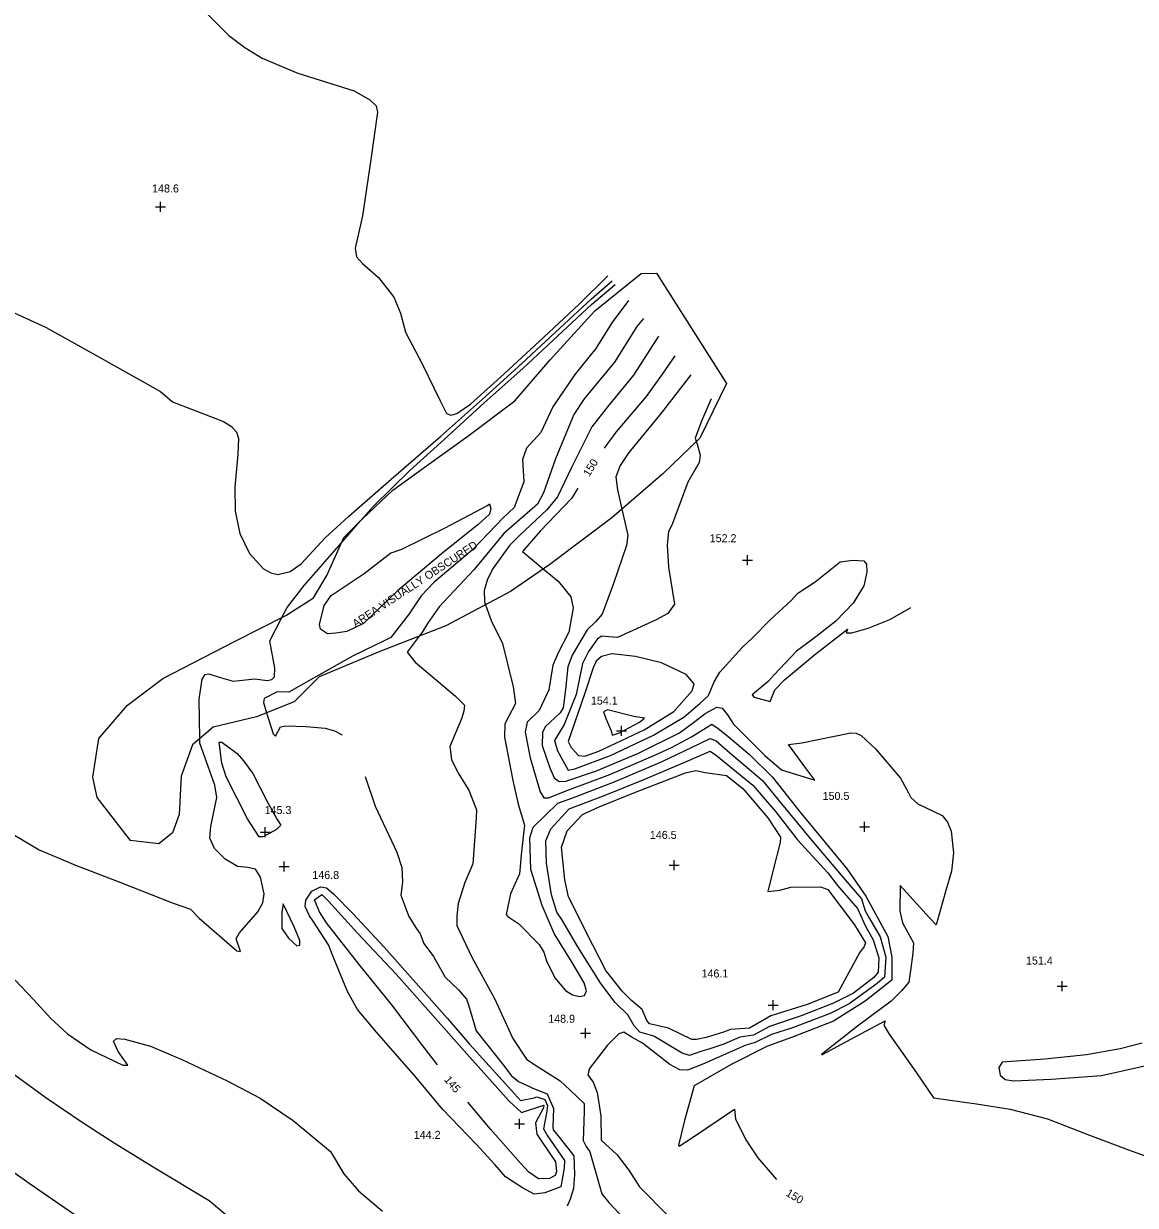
# Model space of a CAD drawing. Extents: x 1475150 to 2003689, y 770235 to 1112803.
# Drawn here: x 2002215.8 to 2002493.7, y 771650.5 to 771945.8 of the extents above; entities that cross this region are included whole.
import ezdxf

# ---------------------------------------------------------------- set-up
doc = ezdxf.new("R2010")
doc.units = 0
for name, color, linetype in [('RD_DTM_Major1', 7, 'Continuous'), ('RD_DTM_Major1_Lbl', 7, 'Continuous'), ('RD_DTM_Major2', 7, 'Continuous'), ('RD_DTM_Minor1', 7, 'Continuous'), ('RD_DTM_Minor2', 7, 'Continuous'), ('RD_DTM_Obscure', 7, 'Continuous'), ('RD_DTM_Spot_Elev', 7, 'Continuous'), ('RD_TX_Misc1', 7, 'Continuous')]:
    doc.layers.add(name, color=color, linetype=linetype)

msp = doc.modelspace()

# ---------------------------------------------------------------- linework, layer by layer
at = {"layer": 'RD_DTM_Major1'}
for points in [[(2002345.73, 771809.56), (2002349.45, 771806.47), (2002352.59, 771802.6), (2002353.17, 771799.79), (2002352.09, 771793.72), (2002349.48, 771788.55), (2002348.14, 771785.49), (2002347.14, 771779.35), (2002344.66, 771774.19), (2002341.72, 771771.26), (2002341.16, 771768.79), (2002342.43, 771762.35), (2002344.93, 771753.82), (2002345.82, 771752.35), (2002347.03, 771752.33), (2002351.84, 771754.29), (2002362.33, 771758.16), (2002373.78, 771763.12), (2002377.8, 771764.94), (2002382.77, 771767.57), (2002387.87, 771770.72), (2002389.42, 771769.65), (2002391.88, 771767.79), (2002397.24, 771763.14), (2002403.01, 771757.53), (2002410.16, 771748.4), (2002413.44, 771744.49), (2002421.66, 771734.54), (2002426.38, 771727.76), (2002431.84, 771717.73), (2002432.83, 771712.55), (2002432.82, 771706.79), (2002426.2, 771701.55), (2002418.23, 771696.53), (2002407.8, 771692.46), (2002401.74, 771690.31), (2002392.65, 771685.7), (2002383.4, 771680.4), (2002380.98, 771671.74), (2002379.49, 771665.54), (2002379.71, 771665.33), (2002382.98, 771667.51), (2002393.49, 771674.54), (2002393.74, 771672.11), (2002396.31, 771666.9), (2002399.33, 771662.36), (2002404.02, 771656.95)], [(2002319.3, 771685.62), (2002315.65, 771690.37), (2002307.83, 771700.61), (2002299.66, 771710.71), (2002291.54, 771721.11), (2002289.82, 771723.82), (2002288.53, 771726.86), (2002290.37, 771728.17), (2002292.04, 771726.53), (2002299.32, 771718.5), (2002308.94, 771708.29), (2002317.53, 771698.62), (2002326.62, 771688.37), (2002337.16, 771676.55), (2002340.27, 771673.74), (2002345.86, 771675.54), (2002345.77, 771674.89), (2002343.74, 771671.11), (2002344.07, 771668.3), (2002345.28, 771666.53), (2002348.75, 771661.35), (2002349.01, 771658.99), (2002348.7, 771657.94), (2002347.3, 771657.26), (2002344.49, 771657.11), (2002342.08, 771658.84), (2002339.99, 771661.05), (2002332.5, 771669.55), (2002326.83, 771676.28)], [(2002210.61, 771685.32), (2002221.36, 771677.43), (2002230.24, 771671.46), (2002238.49, 771666.1), (2002248.66, 771659.89), (2002262.18, 771651.74), (2002266.34, 771648.25), (2002274.92, 771639.56), (2002281.66, 771633.15), (2002290.96, 771625.15), (2002294.22, 771622.74), (2002287.36, 771631.52), (2002281.96, 771638.96), (2002282.74, 771638.7), (2002291.35, 771631.87), (2002301.83, 771623.76), (2002312.29, 771616.52), (2002322.54, 771609.33)]]:
    msp.add_lwpolyline(points, dxfattribs=at)
at = {"layer": 'RD_DTM_Major2'}
for points in [[(2002378.63, 771862.82), (2002375.42, 771858.22), (2002371.45, 771852.65), (2002363.89, 771843.68), (2002360.95, 771839.71)], [(2002354.34, 771829.69), (2002352.78, 771827.14), (2002344.92, 771818.98), (2002340.49, 771813.92), (2002345.73, 771809.56)]]:
    msp.add_lwpolyline(points, dxfattribs=at)
at = {"layer": 'RD_DTM_Minor1'}
for points in [[(2002261.08, 771948.84), (2002267.13, 771942.85), (2002271.11, 771939.84), (2002275.45, 771937.18), (2002284.39, 771933.43), (2002298.46, 771928.97), (2002302.34, 771926.74), (2002303.97, 771925.26), (2002304.32, 771923.65), (2002302.64, 771911.83), (2002300.53, 771897.76), (2002298.7, 771889.7), (2002298.99, 771887.53), (2002300.53, 771885.82), (2002304.49, 771882.38), (2002308.39, 771877.46), (2002310.03, 771873.44), (2002311.28, 771868.69), (2002315.43, 771860.78), (2002319.84, 771851.73), (2002321.56, 771848.4), (2002322.64, 771847.94), (2002324.13, 771848.37), (2002327.56, 771850.73), (2002335.06, 771857.44), (2002344.7, 771866.36), (2002354.58, 771875.6), (2002361.89, 771882.74)], [(2002211.29, 771874.49), (2002221.44, 771869.85), (2002233.73, 771863.02), (2002246.04, 771856.12), (2002250.02, 771853.84), (2002253, 771851.3), (2002257.8, 771849.49), (2002265.76, 771846.38), (2002267.81, 771845.09), (2002269.03, 771843.69), (2002269.54, 771842.14), (2002269.33, 771838.2), (2002268.58, 771829.94), (2002268.72, 771823.98), (2002269.85, 771818.39), (2002272.31, 771813.37), (2002275.78, 771809.58), (2002277.62, 771808.52), (2002279.39, 771808.16), (2002282.44, 771808.88), (2002285.24, 771810.8), (2002291.2, 771817.27), (2002297.06, 771822.64), (2002308.4, 771832.52), (2002320.02, 771842.59), (2002331.26, 771852.64), (2002340.37, 771860.85), (2002349.85, 771869.68), (2002357.76, 771877.04), (2002362.92, 771881.54)], [(2002299.95, 771821.43), (2002303.26, 771825.24), (2002312.33, 771834.12), (2002320.96, 771841.89), (2002330.95, 771851.06), (2002340.62, 771859.58), (2002348.14, 771866.63), (2002357.78, 771875.57), (2002363.68, 771880.64)], [(2002383.94, 771841.34), (2002384.16, 771840.69), (2002384.91, 771837.94), (2002384.66, 771836.14), (2002381.82, 771831.23), (2002378.04, 771820.87), (2002377.06, 771818.78), (2002376.68, 771815.52), (2002376.99, 771809.98), (2002378.54, 771800.72), (2002376.82, 771798.43), (2002373.96, 771796.81), (2002364.23, 771792.43), (2002362.09, 771792.57), (2002360.32, 771792.77), (2002359.29, 771792.1), (2002357, 771788.9), (2002355.54, 771785.92), (2002354.69, 771781.82), (2002353.9, 771778.15), (2002350.96, 771770.63), (2002348.53, 771766.65), (2002349.24, 771764.1), (2002351.98, 771759.24), (2002353.64, 771759.56), (2002362.5, 771762.9), (2002373.3, 771768.03), (2002380.83, 771772.52), (2002384.96, 771775.99), (2002387.03, 771777.93), (2002388.45, 771781.31), (2002389.88, 771783.78), (2002395.45, 771789.9), (2002398.04, 771792.3), (2002402.43, 771796.84), (2002407.65, 771801.61), (2002409.36, 771803.5), (2002413.65, 771806.31), (2002419.95, 771811.27), (2002423.06, 771811.73), (2002425.86, 771811.55), (2002426.5, 771810.73), (2002426.6, 771808.71), (2002425.85, 771805.35), (2002423.16, 771801), (2002418.87, 771796.51), (2002413.08, 771791.97), (2002409.02, 771788.99), (2002403.41, 771783.1), (2002401.95, 771781.42), (2002397.97, 771778.09), (2002398.47, 771777.49), (2002402.43, 771776.39), (2002403.64, 771779.3), (2002405.99, 771781.8), (2002413.5, 771788.11), (2002421.75, 771794.47), (2002421.39, 771793.55), (2002422.84, 771793.59), (2002426.94, 771794.73), (2002432.36, 771796.89), (2002437.32, 771799.7), (2002437.53, 771799.87)], [(2002365.37, 771824.48), (2002366.89, 771817.95), (2002366.54, 771815.43), (2002363.28, 771805.87), (2002360.42, 771798.24), (2002358.88, 771796.37), (2002356.68, 771794.3), (2002352.91, 771788.03), (2002351.87, 771785.06), (2002351.29, 771779.38), (2002350.66, 771774.83), (2002349.9, 771773.62), (2002346.19, 771770.08), (2002345.5, 771768.65), (2002345.47, 771765.39), (2002347.34, 771759.86), (2002348.4, 771757.34), (2002349.67, 771756.41), (2002351.37, 771756.53), (2002359.01, 771759.1), (2002369.49, 771763.51), (2002379.79, 771768.62), (2002383.58, 771771.4), (2002386.2, 771773.45), (2002389.08, 771774.96), (2002390.43, 771774.73), (2002391.74, 771773.08), (2002393.25, 771770.76), (2002401.12, 771762.88), (2002405.23, 771759.34), (2002413.59, 771756.78), (2002411.31, 771759.79), (2002407.04, 771765.66), (2002410.36, 771766.11), (2002422.6, 771768.61), (2002423.95, 771768.53), (2002425.21, 771767.93), (2002428.73, 771764.61), (2002435.02, 771757.22), (2002437.03, 771753.59), (2002437.57, 771752.45), (2002439.31, 771750.82), (2002445.39, 771747.91), (2002446.79, 771746.3), (2002447.69, 771744.04), (2002448.23, 771738.62), (2002447.79, 771733.98), (2002446.36, 771729.16), (2002444.06, 771721.22), (2002443.91, 771720.64), (2002442.25, 771722.39), (2002434.92, 771730.46), (2002434.86, 771724.04), (2002435.51, 771721.11), (2002438.22, 771716.12), (2002438.06, 771713.53), (2002437.54, 771709.18), (2002437.08, 771706.31), (2002435.31, 771704.2), (2002432.64, 771701.55), (2002424.29, 771695.25), (2002415.24, 771688.2), (2002415.5, 771688.21), (2002420.25, 771690.77), (2002431.16, 771696.61), (2002430.87, 771695.51), (2002432.16, 771693.33), (2002439.04, 771683.61), (2002443.26, 771677.37), (2002453.97, 771675.86), (2002462.41, 771674.58), (2002471.79, 771672.11), (2002482.26, 771668.08), (2002491.97, 771664.36), (2002502.39, 771660.67)], [(2002280.4, 771797.37), (2002281.74, 771799.87), (2002285.97, 771805.39), (2002294.73, 771815.41), (2002295.15, 771815.9)], [(2002331.29, 771800.57), (2002332.7, 771796.64), (2002335.54, 771790.93), (2002338.19, 771780.06), (2002338.81, 771775.91), (2002336.07, 771770.85), (2002336.02, 771767.51), (2002338.11, 771756.67), (2002339.43, 771750.75), (2002341.05, 771745.51), (2002340.3, 771738.9), (2002339.8, 771733.38), (2002337.49, 771728.34), (2002336.41, 771723.23), (2002336.85, 771722.73), (2002339.6, 771720.86), (2002344.71, 771715.71), (2002345.87, 771713.78), (2002346.54, 771711.59), (2002348.59, 771707.4), (2002351.27, 771704.18), (2002353.03, 771703.14), (2002354.74, 771702.71), (2002356.02, 771702.99), (2002356.49, 771704.12), (2002355.91, 771706.12), (2002352.97, 771711.2), (2002348.44, 771718.42), (2002345.43, 771725.45), (2002342.61, 771734.47), (2002342.35, 771742.37), (2002343.2, 771744.99), (2002349.34, 771750.97), (2002352.86, 771752.29), (2002363.71, 771756.4), (2002375.4, 771761.43), (2002384.85, 771765.95), (2002387.4, 771767.14), (2002388.94, 771766.56), (2002391.67, 771764.17), (2002400.49, 771756.64), (2002405.27, 771750.82), (2002412.81, 771741.66), (2002420.66, 771732.41), (2002425.28, 771727.1), (2002426.19, 771724.11), (2002427.27, 771722.23), (2002429.94, 771717.59), (2002431.31, 771712.55), (2002431.01, 771707.57), (2002429.19, 771705.98), (2002422.15, 771700.83), (2002417.44, 771698.43), (2002408.01, 771694.91), (2002402.79, 771693.17), (2002398.72, 771691.2), (2002396.31, 771690.5), (2002385.61, 771685.76), (2002381.81, 771684.26), (2002379.88, 771684.39), (2002377.32, 771685.75), (2002370.53, 771691.06), (2002367.71, 771692.64), (2002365.88, 771693.81), (2002364.63, 771693.4), (2002361.81, 771690.56), (2002357.28, 771684.72), (2002356.84, 771683.15), (2002358.18, 771681.26), (2002359.2, 771678.7), (2002360.08, 771672.85), (2002360.21, 771666.8), (2002364.09, 771663.19), (2002367.09, 771659.27), (2002369.81, 771655.18), (2002376.94, 771647.9)], [(2002314.73, 771792.73), (2002311.69, 771788.71), (2002313.72, 771786.22), (2002323.8, 771777.75), (2002326.01, 771775.48), (2002325.86, 771774.03), (2002325.29, 771772.07), (2002322.4, 771765.19), (2002322.78, 771761.96), (2002324.44, 771758.49), (2002327.15, 771754.23), (2002329.02, 771749.35), (2002328.96, 771747.35), (2002328.09, 771735.84), (2002326.11, 771731.2), (2002324.41, 771725.9), (2002324.08, 771722.84), (2002324.1, 771720.44), (2002327.9, 771712.51), (2002333.5, 771702.18), (2002338.1, 771692.22), (2002341.51, 771687.02), (2002343.12, 771685.94), (2002349.93, 771681.61), (2002352.42, 771679.31), (2002355.94, 771675.99), (2002355.97, 771673.99), (2002355.73, 771666.71), (2002356.48, 771665.25), (2002357.37, 771663.88), (2002360.37, 771653.36), (2002362.1, 771651.24), (2002370, 771642.85)], [(2002358.95, 771786.47), (2002358.23, 771784.86), (2002356.09, 771778.48), (2002351.93, 771766.44), (2002352.72, 771764.94), (2002354.53, 771762.96), (2002356.11, 771762.74), (2002359.63, 771764), (2002370.96, 771769.32), (2002378.37, 771773.94), (2002382.95, 771779.08), (2002383.4, 771780.86), (2002381.45, 771783.14), (2002375.26, 771786.07), (2002368.75, 771787.69), (2002362.89, 771788.34), (2002360.29, 771787.69), (2002358.95, 771786.47)], [(2002276.57, 771773.61), (2002278.24, 771768.3), (2002278.75, 771767.74), (2002280.05, 771770.08), (2002281.39, 771770.36), (2002286.35, 771770.19), (2002291.17, 771769.76), (2002293.51, 771769.12), (2002295.41, 771768.09)], [(2002362.93, 771767.98), (2002364.79, 771768.59), (2002369.74, 771771.21), (2002370.99, 771772.24), (2002368.32, 771772.69), (2002361.77, 771774.34), (2002360.77, 771773.79), (2002361.43, 771771.98), (2002362.71, 771769.06), (2002362.93, 771767.98)], [(2002212.71, 771743.48), (2002219.68, 771739.38), (2002228.81, 771735.48), (2002239.87, 771731.3), (2002253.17, 771726.02), (2002257.55, 771724.49), (2002259.69, 771722.31), (2002269.14, 771714.08), (2002270.02, 771713.95), (2002268.95, 771717.08), (2002269.8, 771718.58), (2002274.39, 771723.82), (2002275.64, 771726.13), (2002275.94, 771728.39), (2002275.06, 771732.49), (2002273.75, 771734.53), (2002271.88, 771734.92), (2002269.32, 771735.2), (2002266.19, 771736.99), (2002263.54, 771739.64), (2002262.4, 771742.24), (2002262.58, 771745.14), (2002264.12, 771752.45), (2002263.62, 771755.54), (2002259.88, 771766.03), (2002259.86, 771767.15)], [(2002270.77, 771761.6), (2002273.08, 771758.43), (2002276.58, 771751.63), (2002279.17, 771746.96), (2002280.15, 771745.53), (2002279, 771744.44), (2002275.72, 771742.62), (2002274.68, 771742.59), (2002271.77, 771747.09), (2002266.45, 771757.61), (2002265.4, 771761.03), (2002264.72, 771766.22), (2002265.33, 771766.25), (2002269.16, 771763.42), (2002270.77, 771761.6)], [(2002390.88, 771690.81), (2002387.34, 771689.59), (2002385.1, 771688.98), (2002382.29, 771688), (2002380.47, 771688.58), (2002373.39, 771692.83), (2002369.89, 771693.79), (2002368.42, 771695.4), (2002366.85, 771698.11), (2002363.65, 771701.24), (2002360.09, 771705.98), (2002354.36, 771715.08), (2002350.34, 771721.97), (2002349.11, 771723.79), (2002347.74, 771728.13), (2002346.51, 771736), (2002346.39, 771741.62), (2002347.57, 771744.61), (2002352.16, 771749.62), (2002361.21, 771753.02), (2002370.7, 771756.88), (2002382.3, 771761.79), (2002387.44, 771764.02), (2002389, 771762.93), (2002398.13, 771755.53), (2002403.73, 771748.91), (2002409.28, 771741.87), (2002416.87, 771733.63), (2002419.28, 771730.46), (2002424.29, 771724.69), (2002426.25, 771720.27), (2002428.15, 771716.87), (2002429.61, 771712.35), (2002429.44, 771708.79), (2002428.31, 771707.43), (2002423.23, 771703.56), (2002418.29, 771701.04), (2002410.16, 771697.89), (2002402.25, 771695.22), (2002398.26, 771693.04), (2002394.83, 771692.55), (2002390.88, 771690.81)], [(2002301.17, 771757.67), (2002303.67, 771750.28), (2002309.12, 771738.8), (2002310.36, 771734.92), (2002310.49, 771731.29), (2002310.12, 771728.05), (2002312.12, 771722.73), (2002313.96, 771719.74), (2002314.92, 771718.37), (2002315.88, 771715.96), (2002318.3, 771712.67), (2002321.2, 771707.57), (2002324.51, 771704.4), (2002326.54, 771702.04), (2002327, 771700.6), (2002328.97, 771694.09), (2002336.05, 771685.22), (2002337.71, 771682.94), (2002339.53, 771681.45), (2002343.68, 771679.57), (2002346.69, 771678.38), (2002348.3, 771674.7), (2002348.13, 771670.17), (2002348.18, 771669.38), (2002350.04, 771667.12), (2002353.34, 771662.88), (2002353.53, 771658.24), (2002353.31, 771654.75), (2002352.47, 771652.08), (2002351.66, 771650.28)], [(2002390.74, 771693.77), (2002386.41, 771692.44), (2002384.01, 771691.93), (2002382.84, 771691.96), (2002376.99, 771694.8), (2002372.27, 771695.9), (2002371.6, 771696.74), (2002370.4, 771699.43), (2002367.78, 771701.74), (2002365.45, 771704.05), (2002361.36, 771709.23), (2002358.07, 771715.5), (2002352.05, 771727.58), (2002351.08, 771731.89), (2002350.29, 771740.04), (2002351.72, 771744.07), (2002355.54, 771748.18), (2002359.69, 771750.12), (2002368.75, 771753.74), (2002381.28, 771758.59), (2002383.88, 771759.15), (2002386.19, 771758.69), (2002391.53, 771757.89), (2002395.57, 771754.65), (2002401.88, 771747.34), (2002405, 771742.52), (2002404.93, 771741.16), (2002403.17, 771734.35), (2002401.84, 771728.92), (2002404.81, 771729.26), (2002407.58, 771729.98), (2002414.99, 771730.08), (2002416.88, 771729.44), (2002423.52, 771720.63), (2002426.26, 771716.11), (2002425.93, 771715.19), (2002424.75, 771713.61), (2002419.45, 771703.8), (2002411.72, 771700.67), (2002402.57, 771697.84), (2002397.28, 771694.78), (2002392.54, 771694.45), (2002390.74, 771693.77)], [(2002287.25, 771722.83), (2002286.16, 771725.16), (2002286.38, 771726.78), (2002287.87, 771729.02), (2002290.04, 771730.13), (2002291.52, 771729.82), (2002293.4, 771728.27), (2002298.1, 771723.48), (2002305.98, 771715.06), (2002313.9, 771706.15), (2002321.77, 771697.18), (2002327.28, 771690.83), (2002336.29, 771680.88), (2002340.02, 771676.74), (2002343.45, 771677.34), (2002344.08, 771677.6), (2002346.1, 771676.98), (2002346.75, 771675.35), (2002346.52, 771673.55), (2002345.74, 771669.61), (2002346.79, 771667.85), (2002351.06, 771661.73), (2002350.96, 771659.84), (2002350.14, 771655.17), (2002346.14, 771653.64), (2002343.45, 771653.33), (2002340.54, 771654.87), (2002336.27, 771657.63), (2002333.59, 771660.74), (2002328.97, 771665.84), (2002320.61, 771674.5), (2002313.44, 771683.02), (2002303.99, 771693.76), (2002299.29, 771699.45), (2002296.77, 771703.93), (2002293.25, 771712.42), (2002292.07, 771715.62), (2002288.18, 771721.51), (2002287.25, 771722.83)], [(2002280.4, 771723.75), (2002280.38, 771719.71), (2002282.04, 771717.28), (2002284.08, 771715.36), (2002284.85, 771715.51), (2002284.84, 771716.7), (2002283.43, 771720.12), (2002280.66, 771725.88), (2002280.4, 771723.75)], [(2002213.71, 771706.82), (2002218.27, 771701.98), (2002222.54, 771697.27), (2002226.78, 771693.39), (2002232.61, 771689.39), (2002240.6, 771685.51), (2002241.9, 771685.57), (2002239.46, 771688.92), (2002238.26, 771691.54), (2002239.03, 771692.17), (2002241.13, 771692.05), (2002247.54, 771690.26), (2002255.4, 771686.95), (2002266.69, 771681.67), (2002274.94, 771677.33), (2002283.21, 771671.69), (2002292.55, 771664.01), (2002295.86, 771658.42), (2002299.57, 771654.14), (2002305.55, 771649.05)], [(2002495.46, 771691.01), (2002489.94, 771689.62), (2002481.53, 771688.12), (2002471.07, 771687.05), (2002460.42, 771686.33), (2002459.62, 771684.95), (2002459.92, 771683.07), (2002461.21, 771681.94), (2002463.23, 771681.61), (2002472.64, 771682.07), (2002485.28, 771682.96), (2002496.44, 771685.43)], [(2002204.74, 771664.86), (2002217.25, 771656.05), (2002231.16, 771646.49)]]:
    msp.add_lwpolyline(points, dxfattribs=at)
at = {"layer": 'RD_DTM_Minor2'}
msp.add_line((2002295.15, 771815.9), (2002299.95, 771821.43), dxfattribs=at)
for points in [[(2002367.03, 771876.64), (2002362.88, 771871), (2002358.85, 771864.6), (2002353.63, 771858.1), (2002348.07, 771850.03), (2002345.14, 771843.65), (2002341.54, 771839.74), (2002340.49, 771836.86), (2002340.82, 771831.34), (2002338.45, 771824.9), (2002335.7, 771822.27), (2002332.04, 771818.45), (2002327.92, 771814.19), (2002318.47, 771806.22), (2002315.2, 771802.83), (2002312.18, 771798.33), (2002307.61, 771792.43), (2002305.98, 771791.54), (2002298.22, 771787.79), (2002288.28, 771782.28), (2002282.13, 771778.74), (2002279.21, 771778.79), (2002275.91, 771777.16), (2002275.75, 771776.2), (2002276.57, 771773.61)], [(2002370.81, 771872.14), (2002369.14, 771870.09), (2002363.56, 771861.24), (2002355.96, 771852.02), (2002353.38, 771848.15), (2002348.8, 771837.03), (2002345.75, 771828.52), (2002344.28, 771825.69), (2002335.9, 771818.37), (2002328.44, 771809.37), (2002319.71, 771800.1), (2002316.81, 771795.87), (2002315.35, 771793.55), (2002314.73, 771792.73)], [(2002374.52, 771867.72), (2002368.28, 771857.91), (2002361.74, 771850.06), (2002357.85, 771845.08), (2002352.78, 771834.9), (2002349.3, 771827.56), (2002346.62, 771824.27), (2002339.79, 771817.86), (2002337.25, 771815.35), (2002333.2, 771809.73), (2002331.79, 771806.97), (2002330.97, 771804.11), (2002331.02, 771801.34), (2002331.29, 771800.57)], [(2002382.63, 771858.06), (2002375.21, 771848.48), (2002367.13, 771838.62), (2002364.92, 771835.42), (2002363.87, 771832.51), (2002364.26, 771829.26), (2002365.37, 771824.48)], [(2002387.7, 771852.01), (2002385.27, 771846.49), (2002383.65, 771842.24), (2002383.94, 771841.34)], [(2002331.77, 771825.42), (2002332.3, 771825.82), (2002332.58, 771824.62), (2002332.25, 771823.25), (2002329.34, 771820.58), (2002320.72, 771813.64), (2002309.29, 771804.03), (2002300.77, 771795.88), (2002296.63, 771793.92), (2002293.9, 771793.5), (2002291.76, 771793.35), (2002290.05, 771794.47), (2002289.79, 771795.63), (2002290.92, 771800.4), (2002292.72, 771802.86), (2002300.93, 771808.41), (2002307.59, 771813.58), (2002308.18, 771813.75), (2002310.33, 771814.46), (2002321.2, 771819.8), (2002331.77, 771825.42)], [(2002259.86, 771767.15), (2002259.72, 771776.98), (2002260.48, 771782.01), (2002261.2, 771783.15), (2002262.12, 771783.3), (2002264.73, 771782.47), (2002268.2, 771781.5), (2002273.59, 771782.06), (2002276.74, 771781.68), (2002277.9, 771781.88), (2002278.52, 771782.55), (2002278.59, 771784.72), (2002277.36, 771791.58), (2002278.75, 771794.31), (2002280.4, 771797.37)]]:
    msp.add_lwpolyline(points, dxfattribs=at)
at = {"layer": 'RD_DTM_Obscure'}
msp.add_lwpolyline([(2002242.52, 771741.68), (2002234.22, 771752.44), (2002233.15, 771757.49), (2002234.59, 771767.2), (2002241.75, 771775.49), (2002250.63, 771782.19), (2002268.55, 771791.4), (2002281.4, 771797.88), (2002288.25, 771802.3), (2002291.59, 771807.86), (2002295.83, 771817.43), (2002300.55, 771822.02), (2002308.1, 771829.19), (2002316.52, 771835.32), (2002326.89, 771842.75), (2002338.62, 771851.53), (2002347.46, 771861.79), (2002358.58, 771874), (2002370.15, 771883.36), (2002374.03, 771883.45), (2002391.53, 771855.85), (2002384.86, 771842.23), (2002375.63, 771833.26), (2002362.87, 771822.34), (2002347.32, 771810.66), (2002337.49, 771803.86), (2002321.4, 771795.31), (2002304.9, 771788.93), (2002289.66, 771782.55), (2002283.44, 771776.33), (2002274.02, 771772.59), (2002263.23, 771770.03), (2002258.02, 771765.58), (2002255.17, 771757.73), (2002254.72, 771748.14), (2002253, 771743.61), (2002249.58, 771740.86), (2002242.52, 771741.68)], dxfattribs=at)
at = {"layer": 'RD_DTM_Spot_Elev'}
for p, q in [((2002248.75, 771900), (2002251.25, 771900)), ((2002250, 771898.75), (2002250, 771901.25)), ((2002395.55, 771811.73), (2002398.05, 771811.73)), ((2002396.8, 771810.48), (2002396.8, 771812.98)), ((2002365.31, 771767.81), (2002365.31, 771770.31)), ((2002364.06, 771769.06), (2002366.56, 771769.06)), ((2002426.04, 771743.88), (2002426.04, 771746.38)), ((2002274.93, 771743.74), (2002277.43, 771743.74)), ((2002276.18, 771742.49), (2002276.18, 771744.99)), ((2002424.79, 771745.13), (2002427.29, 771745.13)), ((2002378.47, 771734.25), (2002378.47, 771736.75)), ((2002279.68, 771735.22), (2002282.18, 771735.22)), ((2002280.93, 771733.97), (2002280.93, 771736.47)), ((2002377.22, 771735.5), (2002379.72, 771735.5)), ((2002474.21, 771705.25), (2002476.71, 771705.25)), ((2002475.46, 771704), (2002475.46, 771706.5)), ((2002403.2, 771699.29), (2002403.2, 771701.79)), ((2002401.95, 771700.54), (2002404.45, 771700.54)), ((2002355.05, 771693.55), (2002357.55, 771693.55)), ((2002356.3, 771692.3), (2002356.3, 771694.8)), ((2002339.77, 771669.63), (2002339.77, 771672.13)), ((2002338.52, 771670.88), (2002341.02, 771670.88))]:
    msp.add_line(p, q, dxfattribs=at)

# ---------------------------------------------------------------- texts
at = {"layer": 'RD_DTM_Major1_Lbl'}
for s, rotation, p in [('150', 58.5599, (2002357.2, 771832.44)), ('145', 310.1588, (2002320.82, 771681.85)), ('150', 329.2986, (2002406.17, 771653.05))]:
    msp.add_text(s, height=2, rotation=rotation, dxfattribs=at).set_placement(p)
at = {"layer": 'RD_DTM_Spot_Elev'}
for s, p in [('148.6', (2002247.94, 771903.6)), ('152.2', (2002387.32, 771816.21)), ('154.1', (2002357.62, 771775.63)), ('150.5', (2002415.55, 771751.82)), ('145.3', (2002276.06, 771748.29)), ('146.5', (2002372.36, 771742.08)), ('146.8', (2002287.99, 771732.07)), ('151.4', (2002466.38, 771710.69)), ('146.1', (2002385.28, 771707.45)), ('148.9', (2002346.95, 771696.14)), ('144.2', (2002313.35, 771667.13))]:
    msp.add_text(s, height=2, dxfattribs=at).set_placement(p)
at = {"layer": 'RD_TX_Misc1'}
msp.add_text('AREA VISUALLY OBSCURED', height=2, rotation=33.3664, dxfattribs=at).set_placement((2002298.83, 771794.81))

doc.saveas('drawing.dxf')
